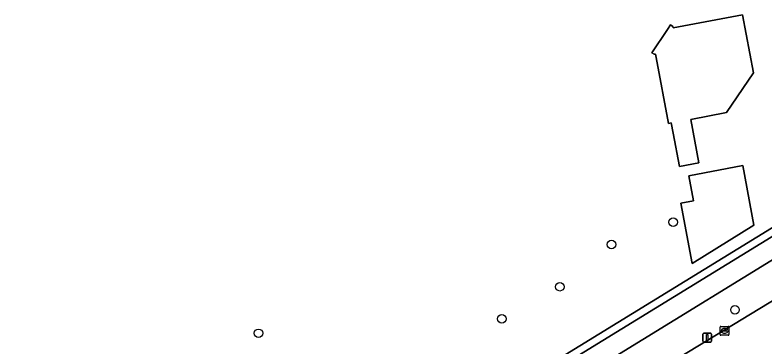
# Model space of a CAD drawing. Extents: x 160663 to 161506, y 382245 to 383291.
# Drawn here: x 161158.3 to 161243.6, y 382690.1 to 382727.8 of the extents above; entities that cross this region are included whole.
import ezdxf

# ---------------------------------------------------------------- set-up
doc = ezdxf.new("R2010")
doc.units = 0
for name, color, linetype in [('IMGEO_Berm_groen', 7, 'Continuous'), ('IMGEO_Boom', 7, 'Continuous'), ('IMGEO_Erf', 7, 'Continuous'), ('IMGEO_Groenvoorziening', 7, 'Continuous'), ('IMGEO_Kolk', 7, 'Continuous'), ('IMGEO_Lichtmast', 7, 'Continuous'), ('IMGEO_Pand', 7, 'Continuous'), ('IMGEO_Rijbaan_lokaal_open', 7, 'Continuous'), ('IMGEO_Voetpad_open', 7, 'Continuous')]:
    doc.layers.add(name, color=color, linetype=linetype)

msp = doc.modelspace()

# ---------------------------------------------------------------- linework, layer by layer
at = {"layer": 'IMGEO_Berm_groen'}
msp.add_lwpolyline([(161254.227, 382701.17), (161258.165, 382703.578), (161256.256, 382707.186), (161218.352, 382683.857), (161169.165, 382653.466), (161166.325, 382651.749), (161169.214, 382649.56), (161169.4, 382649.664), (161174.244, 382652.562)], close=True, dxfattribs=at)
at = {"layer": 'IMGEO_Boom'}
for centre in [(161233.23, 382704.259), (161226.196, 382701.699), (161220.312, 382696.9), (161240.265, 382694.262), (161213.725, 382693.252), (161186.025, 382691.594)]:
    msp.add_circle(centre, 0.489, dxfattribs=at)
at = {"layer": 'IMGEO_Erf'}
for points in [[(161232.569, 382726.182), (161232.922, 382726.717), (161233.181, 382726.546), (161233.216, 382726.397), (161241.14, 382727.849), (161242.387, 382721.268), (161239.308, 382716.731), (161235.257, 382715.954), (161236.151, 382711), (161233.954, 382710.576), (161233.229, 382714.401), (161233.011, 382715.55), (161232.71, 382715.502), (161231.276, 382723.015), (161231.203, 382723.398), (161231.05, 382723.381), (161230.792, 382723.552)], [(161241.153, 382710.696), (161242.395, 382703.905), (161235.403, 382699.555), (161234.113, 382706.418), (161235.546, 382706.682), (161235.003, 382709.532)]]:
    msp.add_lwpolyline(points, close=True, dxfattribs=at)
msp.add_lwpolyline([(161157.194, 382653.574), (161161.716, 382652.754), (161161.906, 382652.847), (161162.239, 382653.01), (161164.491, 382654.47), (161164.791, 382654.665), (161254.743, 382709.924)], dxfattribs=at)
at = {"layer": 'IMGEO_Groenvoorziening'}
msp.add_lwpolyline([(161164.791, 382654.665), (161165.254, 382653.931), (161255.207, 382709.168), (161254.743, 382709.924)], close=True, dxfattribs=at)
at = {"layer": 'IMGEO_Kolk'}
for p, q in [((161238.575, 382691.448), (161238.575, 382692.3)), ((161238.65, 382692.374), (161239.502, 382692.374)), ((161238.834, 382691.868), (161238.834, 382691.88)), ((161239.272, 382691.831), (161238.874, 382691.831)), ((161238.877, 382691.917), (161239.275, 382691.917)), ((161239.063, 382692.154), (161239.088, 382692.154)), ((161239.318, 382691.88), (161239.318, 382691.868)), ((161239.576, 382692.3), (161239.576, 382691.448)), ((161239.502, 382691.374), (161238.65, 382691.374)), ((161239.086, 382691.594), (161239.061, 382691.594))]:
    msp.add_line(p, q, dxfattribs=at)
for points in [[(161238.575, 382691.448), (161238.575, 382692.3)], [(161238.65, 382692.374), (161239.502, 382692.374)], [(161239.576, 382692.3), (161239.576, 382691.448)], [(161239.502, 382691.374), (161238.65, 382691.374)]]:
    msp.add_lwpolyline(points, dxfattribs=at)
for centre, radius, start, end in [((161238.652, 382692.298), 0.0765, 91.55205, 178.44795), ((161238.652, 382692.298), 0.0765, 91.55205, 178.44795), ((161238.874, 382691.877), 0.0403, 85.87752, 175.75265), ((161238.871, 382691.867), 0.0366, 178.93798, 274.71019), ((161239.275, 382691.874), 0.043, 264.86636, 352.45326), ((161239.279, 382691.879), 0.0386, 1.73085, 96.63898), ((161239.5, 382692.298), 0.0765, 1.55205, 88.44795), ((161239.5, 382692.298), 0.0765, 1.55205, 88.44795), ((161238.652, 382691.45), 0.0765, 181.55205, 268.44795), ((161238.652, 382691.45), 0.0765, 181.55205, 268.44795), ((161239.5, 382691.45), 0.0765, 271.55205, 358.44795), ((161239.5, 382691.45), 0.0765, 271.55205, 358.44795)]:
    msp.add_arc(centre, radius, start, end, dxfattribs=at)
for centre, major_axis, ratio, start_param, end_param in [((161239.062, 382691.874), (-0.387, 0.002), 0.722429, 4.712389, 7.853982), ((161239.087, 382691.874), (-0.39, 0.002), 0.717154, 1.570796, 4.712389)]:
    msp.add_ellipse(centre, major_axis=major_axis, ratio=ratio, start_param=start_param, end_param=end_param, dxfattribs=at)
at = {"layer": 'IMGEO_Lichtmast'}
for p, q in [((161236.609, 382690.695), (161236.609, 382691.495)), ((161236.609, 382691.495), (161236.609, 382690.695)), ((161236.709, 382691.595), (161237.499, 382691.595)), ((161237.499, 382691.595), (161236.709, 382691.595)), ((161237.599, 382691.495), (161237.599, 382690.695)), ((161237.599, 382690.695), (161237.599, 382691.495)), ((161237.499, 382690.595), (161236.709, 382690.595)), ((161236.709, 382690.595), (161237.499, 382690.595))]:
    msp.add_line(p, q, dxfattribs=at)
msp.add_lwpolyline([(161237.029, 382691.47), (161237.179, 382691.47), (161237.179, 382690.72), (161237.029, 382690.72), (161237.029, 382691.47)], dxfattribs=at)
for centre, start, end in [((161236.709, 382691.495), 90, 180), ((161236.709, 382691.495), 90, 180), ((161237.499, 382691.495), 0, 90), ((161237.499, 382691.495), 360, 90), ((161236.709, 382690.695), 180, 270), ((161236.709, 382690.695), 180, 270), ((161237.499, 382690.695), 270, 0), ((161237.499, 382690.695), 270, 0)]:
    msp.add_arc(centre, 0.1, start, end, dxfattribs=at)
at = {"layer": 'IMGEO_Pand'}
for points in [[(161230.792, 382723.552), (161231.05, 382723.381), (161231.203, 382723.398), (161231.276, 382723.015), (161232.71, 382715.502), (161233.011, 382715.55), (161233.229, 382714.401), (161233.954, 382710.576), (161236.151, 382711), (161235.257, 382715.954), (161239.308, 382716.731), (161242.387, 382721.268), (161241.14, 382727.849), (161233.216, 382726.397), (161233.181, 382726.546), (161232.922, 382726.717), (161232.569, 382726.182)], [(161235.546, 382706.682), (161234.113, 382706.418), (161235.403, 382699.555), (161242.395, 382703.905), (161241.153, 382710.696), (161235.003, 382709.532)]]:
    msp.add_lwpolyline(points, close=True, dxfattribs=at)
at = {"layer": 'IMGEO_Rijbaan_lokaal_open'}
msp.add_lwpolyline([(161258.476, 382695.53), (161272.424, 382704.082), (161268.852, 382710.112), (161261.999, 382705.922), (161258.165, 382703.578), (161254.227, 382701.17), (161174.244, 382652.562), (161169.4, 382649.664), (161169.214, 382649.56)], dxfattribs=at)
at = {"layer": 'IMGEO_Voetpad_open'}
msp.add_lwpolyline([(161166.325, 382651.749), (161169.165, 382653.466), (161218.352, 382683.857), (161256.256, 382707.186), (161260.003, 382709.493), (161266.752, 382713.807), (161273.677, 382718.058), (161271.97, 382720.803), (161270.922, 382720.167), (161270.755, 382720.067), (161271.005, 382719.608), (161271.143, 382719.356), (161267.251, 382716.952), (161258.913, 382711.444), (161255.207, 382709.168), (161165.254, 382653.931), (161164.791, 382654.665), (161164.491, 382654.47)], close=True, dxfattribs=at)

doc.saveas('drawing.dxf')
